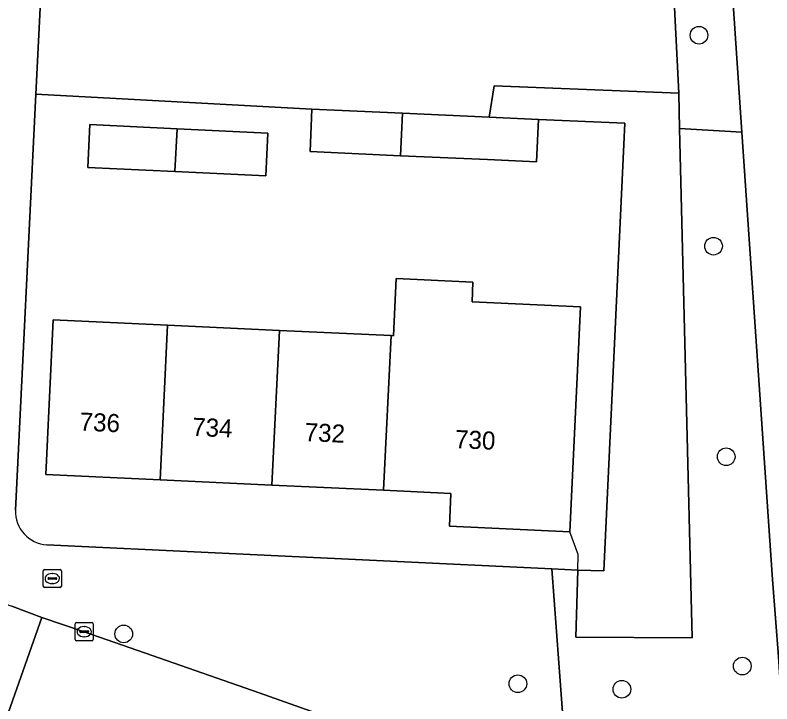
# Model space of a CAD drawing. Extents: x 161248 to 161848, y 384871 to 385383.
# Drawn here: x 161757.8 to 161799.67, y 385306.57 to 385344.7 of the extents above; entities that cross this region are included whole.
import ezdxf

# ---------------------------------------------------------------- set-up
doc = ezdxf.new("R2010")
doc.units = 0
for name, color, linetype in [('IMGEO_Boom', 7, 'Continuous'), ('IMGEO_Brandkraan', 7, 'Continuous'), ('IMGEO_Erf', 7, 'Continuous'), ('IMGEO_Groenvoorziening', 7, 'Continuous'), ('IMGEO_Hek', 7, 'Continuous'), ('IMGEO_Kolk', 7, 'Continuous'), ('IMGEO_Pand', 7, 'Continuous'), ('IMGEO_Pand_nummerreeks', 7, 'Continuous'), ('IMGEO_Rijbaan_lokaal_open', 7, 'Continuous'), ('IMGEO_Voetpad_open', 7, 'Continuous')]:
    doc.layers.add(name, color=color, linetype=linetype)

msp = doc.modelspace()

# ---------------------------------------------------------------- linework, layer by layer
at = {"layer": 'IMGEO_Boom'}
for centre in [(161795.642, 385343.583), (161796.445, 385331.904), (161797.146, 385320.249), (161763.805, 385310.439), (161798.038, 385308.659), (161785.619, 385307.682), (161791.373, 385307.373)]:
    msp.add_circle(centre, 0.489, dxfattribs=at)
at = {"layer": 'IMGEO_Brandkraan'}
for p, q in [((161759.429, 385314.004), (161760.281, 385314.004)), ((161759.354, 385313.078), (161759.354, 385313.93)), ((161759.842, 385313.784), (161759.867, 385313.784)), ((161760.355, 385313.93), (161760.355, 385313.078)), ((161759.613, 385313.498), (161759.613, 385313.51)), ((161760.051, 385313.461), (161759.653, 385313.461)), ((161759.656, 385313.547), (161760.054, 385313.547)), ((161759.865, 385313.224), (161759.84, 385313.224)), ((161760.097, 385313.51), (161760.097, 385313.498)), ((161760.281, 385313.004), (161759.429, 385313.004))]:
    msp.add_line(p, q, dxfattribs=at)
for points in [[(161759.429, 385314.004), (161760.281, 385314.004)], [(161759.354, 385313.078), (161759.354, 385313.93)], [(161760.355, 385313.93), (161760.355, 385313.078)], [(161760.281, 385313.004), (161759.429, 385313.004)]]:
    msp.add_lwpolyline(points, dxfattribs=at)
for centre, radius, start, end in [((161759.431, 385313.928), 0.0765, 91.552, 178.448), ((161759.431, 385313.928), 0.0765, 91.552, 178.448), ((161760.279, 385313.928), 0.0765, 1.552, 88.448), ((161760.279, 385313.928), 0.0765, 1.552, 88.448), ((161759.653, 385313.507), 0.0403, 85.8775, 175.7526), ((161759.65, 385313.497), 0.0366, 178.938, 274.7102), ((161760.054, 385313.504), 0.043, 264.8664, 352.4533), ((161760.058, 385313.509), 0.0386, 1.7309, 96.639), ((161759.431, 385313.08), 0.0765, 181.552, 268.448), ((161759.431, 385313.08), 0.0765, 181.552, 268.448), ((161760.279, 385313.08), 0.0765, 271.552, 358.448), ((161760.279, 385313.08), 0.0765, 271.552, 358.448)]:
    msp.add_arc(centre, radius, start, end, dxfattribs=at)
for centre, major_axis, ratio, start_param, end_param in [((161759.841, 385313.504), (-0.387, 0.002), 0.722429, 4.712389, 7.853982), ((161759.866, 385313.504), (-0.39, 0.002), 0.717154, 1.570796, 4.712389)]:
    msp.add_ellipse(centre, major_axis=major_axis, ratio=ratio, start_param=start_param, end_param=end_param, dxfattribs=at)
at = {"layer": 'IMGEO_Erf'}
for points in [[(161786.764, 385338.926), (161786.658, 385336.573), (161783.93, 385336.696), (161779.117, 385336.914), (161774.115, 385337.14), (161774.222, 385339.495), (161764.054, 385340.038), (161758.943, 385340.315), (161757.822, 385317.293)], [(161759.56, 385315.378), (161787.504, 385314.033), (161788.928, 385313.964), (161790.371, 385313.925), (161791.529, 385338.709), (161786.764, 385338.926)]]:
    msp.add_lwpolyline(points, dxfattribs=at)
for points in [[(161766.643, 385336.034), (161761.825, 385336.265), (161761.939, 385338.64), (161766.758, 385338.409), (161771.784, 385338.168), (161771.67, 385335.793)], [(161778.612, 385326.952), (161778.733, 385326.946), (161778.88, 385330.109), (161783.131, 385329.911), (161783.08, 385328.829), (161789.079, 385328.549), (161788.498, 385316.088), (161781.826, 385316.4), (161781.911, 385318.22), (161778.178, 385318.394), (161772, 385318.682), (161765.822, 385318.969), (161759.495, 385319.264), (161759.894, 385327.824), (161766.234, 385327.529), (161772.422, 385327.24)]]:
    msp.add_lwpolyline(points, close=True, dxfattribs=at)
msp.add_arc((161759.649, 385317.205), 1.829, 177.2271, 267.2249, dxfattribs=at)
at = {"layer": 'IMGEO_Groenvoorziening'}
for points in [[(161794.518, 385340.375), (161794.271, 385345.479), (161793.503, 385345.516), (161763.273, 385346.984), (161759.278, 385347.179), (161759.231, 385346.211), (161758.943, 385340.315), (161764.054, 385340.038), (161774.222, 385339.495), (161779.237, 385339.268), (161784.036, 385339.05), (161784.298, 385340.786)], [(161798.011, 385338.225), (161797.526, 385345.32), (161794.271, 385345.479), (161794.518, 385340.375), (161794.566, 385338.411)], [(161794.566, 385338.411), (161794.518, 385340.375), (161784.298, 385340.786), (161784.036, 385339.05), (161786.764, 385338.926), (161791.529, 385338.709), (161790.371, 385313.925), (161788.928, 385313.964), (161788.827, 385310.268), (161795.257, 385310.23)], [(161801.504, 385286.924), (161800.036, 385309.166), (161799.707, 385313.446), (161798.011, 385338.225), (161794.566, 385338.411), (161795.257, 385310.23), (161788.827, 385310.268), (161788.928, 385313.964), (161787.504, 385314.033), (161787.886, 385308.846), (161788.455, 385301.124), (161791.448, 385301.344), (161792.543, 385286.494)]]:
    msp.add_lwpolyline(points, close=True, dxfattribs=at)
at = {"layer": 'IMGEO_Hek'}
for points in [[(161784.036, 385339.05), (161784.298, 385340.786), (161794.518, 385340.375)], [(161794.518, 385340.375), (161794.566, 385338.411)], [(161794.566, 385338.411), (161795.257, 385310.23), (161788.827, 385310.268), (161788.928, 385313.964)], [(161788.928, 385313.964), (161788.952, 385314.831), (161788.498, 385316.088)]]:
    msp.add_lwpolyline(points, dxfattribs=at)
at = {"layer": 'IMGEO_Kolk'}
for p, q in [((161761.196, 385311.062), (161762.048, 385311.062)), ((161761.121, 385310.136), (161761.121, 385310.988)), ((161761.609, 385310.842), (161761.634, 385310.842)), ((161762.122, 385310.988), (161762.122, 385310.136)), ((161761.38, 385310.556), (161761.38, 385310.568)), ((161761.818, 385310.519), (161761.42, 385310.519)), ((161761.423, 385310.605), (161761.821, 385310.605)), ((161761.632, 385310.282), (161761.607, 385310.282)), ((161761.864, 385310.568), (161761.864, 385310.556)), ((161762.048, 385310.062), (161761.196, 385310.062))]:
    msp.add_line(p, q, dxfattribs=at)
for points in [[(161761.196, 385311.062), (161762.048, 385311.062)], [(161761.121, 385310.136), (161761.121, 385310.988)], [(161762.122, 385310.988), (161762.122, 385310.136)], [(161762.048, 385310.062), (161761.196, 385310.062)]]:
    msp.add_lwpolyline(points, dxfattribs=at)
for centre, radius, start, end in [((161761.198, 385310.986), 0.0765, 91.552, 178.448), ((161761.198, 385310.986), 0.0765, 91.552, 178.448), ((161762.046, 385310.986), 0.0765, 1.552, 88.448), ((161762.046, 385310.986), 0.0765, 1.552, 88.448), ((161761.42, 385310.565), 0.0403, 85.8775, 175.7526), ((161761.417, 385310.555), 0.0366, 178.938, 274.7102), ((161761.821, 385310.562), 0.043, 264.8664, 352.4533), ((161761.825, 385310.567), 0.0386, 1.7309, 96.639), ((161761.198, 385310.138), 0.0765, 181.552, 268.448), ((161761.198, 385310.138), 0.0765, 181.552, 268.448), ((161762.046, 385310.138), 0.0765, 271.552, 358.448), ((161762.046, 385310.138), 0.0765, 271.552, 358.448)]:
    msp.add_arc(centre, radius, start, end, dxfattribs=at)
for centre, major_axis, ratio, start_param, end_param in [((161761.608, 385310.562), (-0.387, 0.002), 0.722429, 4.712389, 7.853982), ((161761.633, 385310.562), (-0.39, 0.002), 0.717154, 1.570796, 4.712389)]:
    msp.add_ellipse(centre, major_axis=major_axis, ratio=ratio, start_param=start_param, end_param=end_param, dxfattribs=at)
at = {"layer": 'IMGEO_Pand'}
for points in [[(161774.222, 385339.495), (161774.115, 385337.14), (161779.117, 385336.914), (161779.237, 385339.268)], [(161779.237, 385339.268), (161779.117, 385336.914), (161783.93, 385336.696), (161786.658, 385336.573), (161786.764, 385338.926), (161784.036, 385339.05)], [(161766.758, 385338.409), (161761.939, 385338.64), (161761.825, 385336.265), (161766.643, 385336.034)], [(161766.643, 385336.034), (161771.67, 385335.793), (161771.784, 385338.168), (161766.758, 385338.409)], [(161789.079, 385328.549), (161783.08, 385328.829), (161783.131, 385329.911), (161778.88, 385330.109), (161778.733, 385326.946), (161778.612, 385326.952), (161778.178, 385318.394), (161781.911, 385318.22), (161781.826, 385316.4), (161788.498, 385316.088)], [(161766.234, 385327.529), (161759.894, 385327.824), (161759.495, 385319.264), (161765.822, 385318.969)], [(161772.422, 385327.24), (161766.234, 385327.529), (161765.822, 385318.969), (161772, 385318.682)], [(161778.612, 385326.952), (161772.422, 385327.24), (161772, 385318.682), (161778.178, 385318.394)]]:
    msp.add_lwpolyline(points, close=True, dxfattribs=at)
at = {"layer": 'IMGEO_Rijbaan_lokaal_open'}
for points in [[(161756.96, 385304.791), (161759.283, 385311.353), (161757.612, 385311.967)], [(161776.197, 385305.434), (161771.298, 385307.168), (161765.379, 385309.235), (161761.622, 385310.562), (161759.283, 385311.353), (161756.96, 385304.791)]]:
    msp.add_lwpolyline(points, dxfattribs=at)
at = {"layer": 'IMGEO_Voetpad_open'}
for points in [[(161796.807, 385355.822), (161797.526, 385345.32), (161798.011, 385338.225), (161799.707, 385313.446), (161800.036, 385309.166), (161801.504, 385286.924), (161801.666, 385284.479), (161802.83, 385266.843), (161804.116, 385248.022), (161804.45, 385243.135), (161805.036, 385234.554), (161805.407, 385229.116), (161805.728, 385224.419), (161806.062, 385219.53), (161806.086, 385219.181), (161806.91, 385207.1), (161806.835, 385202.034), (161806.647, 385199.228), (161806.537, 385196.879)], [(161758.943, 385340.315), (161759.231, 385346.211), (161759.278, 385347.179), (161759.61, 385354.002), (161756.608, 385353.777), (161756.294, 385347.324), (161756.248, 385346.384), (161755.924, 385339.692), (161755.662, 385334.299), (161755.21, 385325.045)], [(161757.822, 385317.293), (161758.943, 385340.315)], [(161736.151, 385319.402), (161737.495, 385318.967), (161739.3, 385318.374), (161757.612, 385311.967), (161759.283, 385311.353), (161761.622, 385310.562), (161765.379, 385309.235), (161771.298, 385307.168), (161776.197, 385305.434)], [(161788.455, 385301.124), (161787.886, 385308.846), (161787.504, 385314.033), (161759.56, 385315.378)]]:
    msp.add_lwpolyline(points, dxfattribs=at)
msp.add_arc((161759.649, 385317.205), 1.829, 177.2271, 267.2249, dxfattribs=at)

# ---------------------------------------------------------------- texts
at = {"layer": 'IMGEO_Pand_nummerreeks'}
for s, rotation, p in [('736', 357.3339, (161761.349, 385321.701)), ('734', 357.3339, (161767.576, 385321.411)), ('732', 357.3339, (161773.801, 385321.121)), ('730', 357.33, (161782.123, 385320.733))]:
    msp.add_text(s, height=1, rotation=rotation, dxfattribs=at).set_placement(p)

doc.saveas('drawing.dxf')
